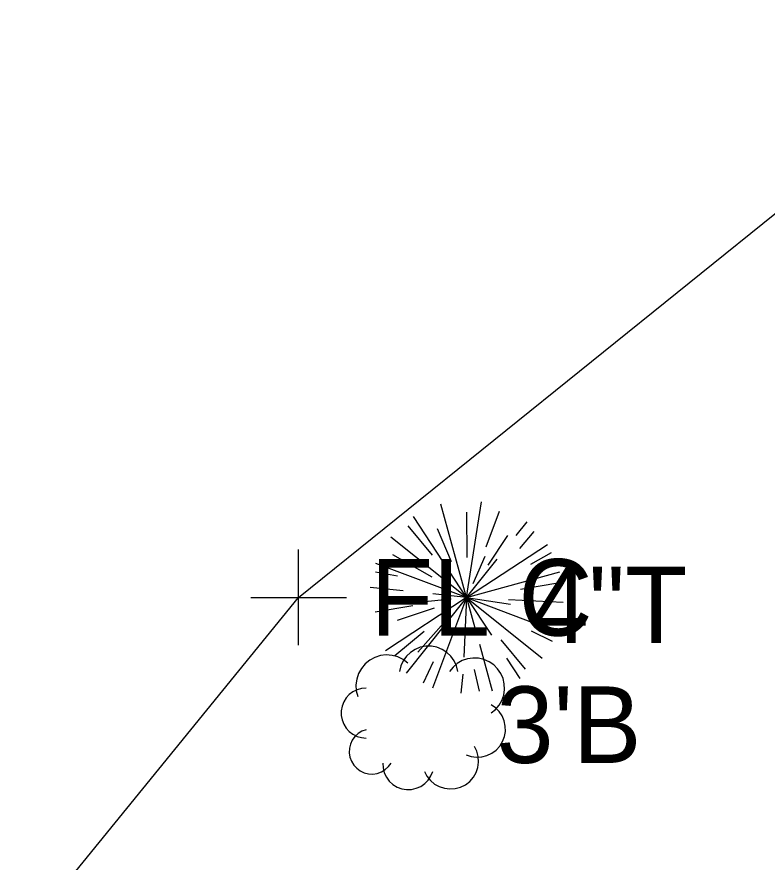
# Model space of a CAD drawing. Extents: x 1363693 to 1365209, y 422201 to 424153.
# Drawn here: x 1364156.89 to 1364172.56, y 423013.29 to 423030.95 of the extents above; entities that cross this region are included whole.
import ezdxf

# ---------------------------------------------------------------- set-up
doc = ezdxf.new("R2010")
doc.units = 0
for name, color, linetype in [('RD_X_Fence', 7, 'Continuous'), ('SV_X_Shot_Marker', 7, 'Continuous'), ('VG_X_Cells', 7, 'Continuous'), ('VG_X_Text', 7, 'Continuous')]:
    doc.layers.add(name, color=color, linetype=linetype)

msp = doc.modelspace()

# ---------------------------------------------------------------- linework, layer by layer
at = {"layer": 'RD_X_Fence'}
for p, q in [((1364162.777, 423018.821), (1364177.817, 423030.95)), ((1364156.894, 423011.587), (1364162.777, 423018.821))]:
    msp.add_line(p, q, dxfattribs=at)
at = {"layer": 'SV_X_Shot_Marker'}
for p, q in [((1364162.777, 423017.821), (1364162.777, 423019.821)), ((1364161.777, 423018.821), (1364163.777, 423018.821))]:
    msp.add_line(p, q, dxfattribs=at)
at = {"layer": 'VG_X_Cells'}
for p, q in [((1364166.284, 423018.818), (1364166.592, 423020.817)), ((1364166.284, 423018.818), (1364165.749, 423020.768)), ((1364166.284, 423018.818), (1364165.173, 423020.508)), ((1364166.296, 423019.652), (1364166.288, 423020.599)), ((1364166.696, 423019.878), (1364166.97, 423020.625)), ((1364166.696, 423019.878), (1364166.97, 423020.625)), ((1364165.572, 423019.705), (1364165.062, 423020.316)), ((1364167.321, 423020.113), (1364167.548, 423020.397)), ((1364165.967, 423019.563), (1364165.675, 423020.251)), ((1364166.733, 423019.492), (1364167.148, 423020.114)), ((1364167.394, 423019.843), (1364167.696, 423020.196)), ((1364166.284, 423018.818), (1364164.705, 423020.082)), ((1364166.284, 423018.818), (1364167.974, 423019.929)), ((1364167.629, 423019.518), (1364168.059, 423019.756)), ((1364165.568, 423019.245), (1364164.743, 423019.712)), ((1364166.284, 423018.818), (1364166.926, 423019.62)), ((1364166.419, 423019.114), (1364166.669, 423019.685)), ((1364166.284, 423018.818), (1364164.392, 423019.532)), ((1364164.841, 423019.267), (1364164.385, 423019.351)), ((1364166.284, 423018.818), (1364168.234, 423019.353)), ((1364167.408, 423018.991), (1364168.192, 423019.127)), ((1364164.962, 423018.957), (1364164.273, 423019.03)), ((1364166.284, 423018.818), (1364165.578, 423018.892)), ((1364165.45, 423018.83), (1364164.503, 423018.822)), ((1364166.284, 423018.818), (1364164.594, 423017.707)), ((1364166.284, 423018.818), (1364165.02, 423017.239)), ((1364165.96, 423018.787), (1364165.341, 423018.718)), ((1364166.284, 423018.818), (1364165.57, 423016.926)), ((1364166.284, 423018.818), (1364166.226, 423017.575)), ((1364166.284, 423018.818), (1364166.479, 423018.105)), ((1364166.284, 423018.818), (1364166.801, 423018.032)), ((1364166.284, 423018.818), (1364167.863, 423017.554)), ((1364166.284, 423018.818), (1364168.176, 423018.104)), ((1364166.284, 423018.818), (1364167.198, 423018.679)), ((1364167.157, 423018.777), (1364168.304, 423018.724)), ((1364165.16, 423018.645), (1364164.376, 423018.509)), ((1364165.609, 423018.594), (1364164.835, 423018.336)), ((1364165.812, 423018.286), (1364165.269, 423017.676)), ((1364165.397, 423018.106), (1364164.786, 423017.596)), ((1364167.631, 423018.123), (1364168.074, 423017.909)), ((1364166.551, 423017.843), (1364166.819, 423016.868)), ((1364166.996, 423017.931), (1364167.506, 423017.32)), ((1364165.589, 423017.471), (1364165.375, 423017.028)), ((1364167.118, 423017.549), (1364167.395, 423017.128)), ((1364166.445, 423017.315), (1364166.549, 423016.863)), ((1364166.206, 423017.215), (1364166.162, 423016.817))]:
    msp.add_line(p, q, dxfattribs=at)
for points in [[(1364166.101, 423017.275), (1364166.074, 423017.389), (1364166.025, 423017.496), (1364165.957, 423017.591), (1364165.873, 423017.672), (1364165.774, 423017.735), (1364165.665, 423017.779), (1364165.55, 423017.801), (1364165.433, 423017.801), (1364165.318, 423017.779), (1364165.209, 423017.735), (1364165.111, 423017.672), (1364165.026, 423017.591), (1364164.958, 423017.496), (1364164.91, 423017.389), (1364164.882, 423017.275)], [(1364165.056, 423017.449), (1364164.958, 423017.523), (1364164.848, 423017.577), (1364164.73, 423017.609), (1364164.608, 423017.618), (1364164.486, 423017.604), (1364164.37, 423017.567), (1364164.262, 423017.509), (1364164.167, 423017.432), (1364164.088, 423017.338), (1364164.028, 423017.231), (1364163.99, 423017.115), (1364163.974, 423016.994), (1364163.981, 423016.871), (1364164.011, 423016.753)], [(1364166.798, 423016.405), (1364166.889, 423016.478), (1364166.964, 423016.567), (1364167.022, 423016.668), (1364167.06, 423016.779), (1364167.077, 423016.894), (1364167.072, 423017.011), (1364167.046, 423017.125), (1364166.999, 423017.231), (1364166.933, 423017.328), (1364166.85, 423017.41), (1364166.754, 423017.476), (1364166.647, 423017.523), (1364166.533, 423017.549), (1364166.417, 423017.554), (1364166.301, 423017.537), (1364166.191, 423017.499), (1364166.09, 423017.441), (1364166.001, 423017.366), (1364165.927, 423017.275)], [(1364164.186, 423016.927), (1364164.089, 423016.918), (1364163.997, 423016.892), (1364163.91, 423016.849), (1364163.834, 423016.791), (1364163.769, 423016.719), (1364163.718, 423016.637), (1364163.683, 423016.547), (1364163.665, 423016.453), (1364163.665, 423016.356), (1364163.683, 423016.262), (1364163.718, 423016.172), (1364163.769, 423016.09), (1364163.834, 423016.018), (1364163.91, 423015.96), (1364163.997, 423015.917), (1364164.089, 423015.891), (1364164.186, 423015.882)], [(1364166.275, 423015.534), (1364166.381, 423015.499), (1364166.491, 423015.484), (1364166.602, 423015.491), (1364166.71, 423015.518), (1364166.81, 423015.566), (1364166.9, 423015.631), (1364166.976, 423015.713), (1364167.035, 423015.807), (1364167.075, 423015.911), (1364167.095, 423016.02), (1364167.093, 423016.131), (1364167.071, 423016.24), (1364167.028, 423016.343), (1364166.967, 423016.436), (1364166.889, 423016.515), (1364166.798, 423016.579)], [(1364164.186, 423016.056), (1364164.099, 423016.024), (1364164.02, 423015.977), (1364163.952, 423015.914), (1364163.898, 423015.84), (1364163.859, 423015.756), (1364163.837, 423015.667), (1364163.833, 423015.574), (1364163.847, 423015.483), (1364163.879, 423015.397), (1364163.927, 423015.318), (1364163.989, 423015.25), (1364164.063, 423015.195), (1364164.147, 423015.156), (1364164.236, 423015.134), (1364164.328, 423015.13), (1364164.42, 423015.144), (1364164.506, 423015.175), (1364164.585, 423015.223), (1364164.653, 423015.285), (1364164.708, 423015.36)], [(1364165.405, 423015.185), (1364165.457, 423015.084), (1364165.528, 423014.995), (1364165.615, 423014.921), (1364165.714, 423014.866), (1364165.822, 423014.831), (1364165.936, 423014.817), (1364166.049, 423014.826), (1364166.159, 423014.856), (1364166.261, 423014.907), (1364166.351, 423014.976), (1364166.426, 423015.062), (1364166.483, 423015.161), (1364166.519, 423015.269), (1364166.535, 423015.381), (1364166.528, 423015.495), (1364166.499, 423015.605), (1364166.45, 423015.708)], [(1364164.534, 423015.36), (1364164.54, 423015.257), (1364164.565, 423015.157), (1364164.609, 423015.064), (1364164.67, 423014.982), (1364164.745, 423014.912), (1364164.833, 423014.858), (1364164.929, 423014.822), (1364165.031, 423014.805), (1364165.133, 423014.808), (1364165.234, 423014.831), (1364165.328, 423014.872), (1364165.412, 423014.93), (1364165.484, 423015.004), (1364165.54, 423015.09), (1364165.579, 423015.185)]]:
    msp.add_lwpolyline(points, dxfattribs=at)

# ---------------------------------------------------------------- texts
at = {"layer": 'SV_X_Shot_Marker'}
msp.add_text('FL C', height=1.6, dxfattribs=at).set_placement((1364164.277, 423018.021))
at = {"layer": 'VG_X_Text'}
for s, p in [('4"T', (1364167.641, 423017.866)), ("3'B", (1364166.909, 423015.361))]:
    msp.add_text(s, height=1.6, dxfattribs=at).set_placement(p)

doc.saveas('drawing.dxf')
